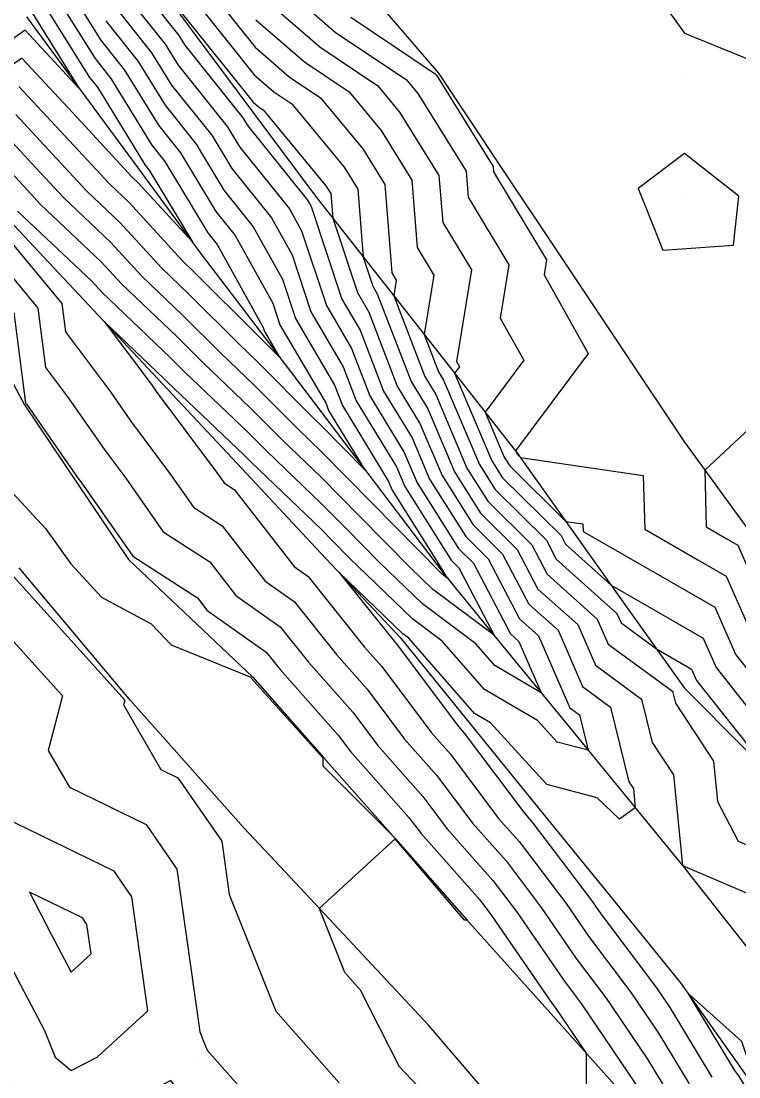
# Model space of a CAD drawing. Extents: x 2188792 to 2191981, y 386090 to 389710.
# Drawn here: x 2189996.2 to 2190054.5, y 387238.5 to 387324.4 of the extents above; entities that cross this region are included whole.
import ezdxf

# ---------------------------------------------------------------- set-up
doc = ezdxf.new("R2010")
doc.units = 0
for name, color, linetype in [('DTM Contours Major', 7, 'Continuous'), ('DTM Contours Minor', 7, 'Continuous'), ('Exist DTM QL2 LIDAR Elevation Point', 7, 'Continuous'), ('PH Exist DTM Breakline', 7, 'Continuous')]:
    doc.layers.add(name, color=color, linetype=linetype)

msp = doc.modelspace()

# ---------------------------------------------------------------- linework, layer by layer
at = {"layer": 'DTM Contours Major'}
for points in [[(2190003.511, 387325.927), (2190006.798, 387321.795), (2190008.417, 387319.158), (2190011.677, 387315.087), (2190013.308, 387312.374), (2190016.534, 387308.378), (2190018.207, 387305.357), (2190019.741, 387300.724), (2190022.362, 387296.255), (2190023.418, 387293.507), (2190026.698, 387288.128), (2190027.37, 387286.547), (2190031.133, 387280.545), (2190031.771, 387279.916), (2190034.631, 387274.445), (2190029.617, 387278.199), (2190027.805, 387279.945), (2190023.655, 387284.155), (2190020.593, 387287.262), (2190017.426, 387290.294), (2190014.823, 387292.911), (2190010.983, 387296.576), (2190008.809, 387298.747), (2190004.368, 387302.976), (2190002.701, 387304.797), (2189997.763, 387309.469), (2189996.398, 387310.941), (2189995.232, 387312.199)], [(2190012.23, 387325.95), (2190015.201, 387322.245), (2190017.976, 387319.832), (2190020.525, 387318.121), (2190023.956, 387313.98), (2190025.758, 387311.076), (2190026.327, 387303.899), (2190026.681, 387303.313), (2190026.474, 387302.039), (2190028.998, 387295.469), (2190029.886, 387294.013), (2190032.431, 387288.025), (2190034.119, 387285.333), (2190037.703, 387281.795), (2190038.948, 387279.413), (2190043.025, 387275.761), (2190043.911, 387273.723), (2190049.152, 387269.887), (2190049.39, 387268.917), (2190052.471, 387264.221), (2190052.797, 387260.921), (2190054.479, 387257.694), (2190058.201, 387256.103)], [(2189997.079, 387325.031), (2190000.915, 387318.891), (2189996.511, 387323.641), (2189983.578, 387314.481)], [(2190054.529, 387310.134), (2190050.112, 387313.614), (2190046.35, 387310.761), (2190047.184, 387308.67), (2190048.354, 387305.739), (2190054.105, 387306.142), (2190054.529, 387310.134)], [(2189993.998, 387305.325), (2189997.534, 387301.045), (2189998.168, 387296.209), (2190000.042, 387293.712), (2190002.985, 387289.498), (2190004.69, 387287.213), (2190007.733, 387282.859), (2190011.526, 387280.411), (2190013.651, 387277.671), (2190017.249, 387275.129), (2190019.54, 387272.266), (2190023.147, 387268.192), (2190025.165, 387265.497), (2190028.839, 387261.347), (2190030.801, 387258.74), (2190034.536, 387254.519), (2190036.446, 387251.993), (2190040.323, 387246.353), (2190041.706, 387244.518), (2190046.198, 387237.904)], [(2190076.621, 387270.063), (2190068.41, 387276.759), (2190065.674, 387278.585), (2190060.152, 387282.271), (2190063.142, 387287.002), (2190058.224, 387293.882), (2190051.763, 387287.869), (2190051.886, 387283.253), (2190053.561, 387282.288), (2190054.452, 387281.775), (2190057.464, 387274.952), (2190058.646, 387273.459), (2190061.223, 387268.064), (2190062.982, 387265.931), (2190066.069, 387261.698), (2190067.938, 387259.134), (2190071.303, 387254.521), (2190072.852, 387252.395), (2190076.508, 387247.384), (2190077.721, 387245.72), (2190081.681, 387240.291), (2190082.541, 387239.112), (2190087.136, 387233.091)], [(2190005.189, 387253.183), (2190003.754, 387255.265), (2189992.684, 387260.622), (2189992.261, 387261.358), (2189994.458, 387269.862), (2189993.11, 387271.359), (2189991.822, 387272.79), (2189990.59, 387274.157), (2189984.299, 387276.111), (2189985.311, 387270.147), (2189987.472, 387262.937), (2189988.007, 387260.146), (2189988.719, 387258.601), (2189990.263, 387257.216), (2189993.95, 387250.145), (2189998.098, 387242.31), (2189998.951, 387240.144), (2190000.264, 387239.057), (2190002.37, 387240.144), (2190006.495, 387243.914), (2190005.189, 387253.183)]]:
    msp.add_lwpolyline(points, dxfattribs=at)
at = {"layer": 'DTM Contours Minor'}
for points in [[(2190080.656, 387329.194), (2190086.423, 387329.874), (2190086.543, 387336.563), (2190080.15, 387340.137), (2190080.115, 387340.206), (2190073.694, 387343.717), (2190070.407, 387340.701), (2190069.923, 387340.122), (2190058.814, 387331.664), (2190050.467, 387331.292), (2190041.452, 387338.796), (2190045.264, 387330.136), (2190050.112, 387323.382), (2190058.115, 387320.135), (2190060.113, 387318.508), (2190060.422, 387319.824), (2190070.106, 387319.692), (2190070.407, 387319.906), (2190080.107, 387328.789), (2190080.656, 387329.194)], [(2190004.388, 387328.999), (2190009.002, 387323.198), (2190009.485, 387322.412), (2190014.213, 387316.509), (2190014.608, 387315.852), (2190019.476, 387309.823), (2190019.772, 387309.288), (2190022.26, 387301.776), (2190023.752, 387299.232), (2190025.65, 387294.292), (2190027.973, 387290.482), (2190029.394, 387287.138), (2190032.328, 387282.46), (2190034.144, 387280.667), (2190036.705, 387275.767), (2190038.24, 387274.392), (2190040.78, 387268.554), (2190041.581, 387267.968), (2190042.287, 387265.09), (2190039.757, 387265.761), (2190038.157, 387267.517), (2190033.869, 387270.036), (2190030.425, 387273.971), (2190028.009, 387275.78), (2190022.851, 387280.75), (2190021.539, 387282.081), (2190020.572, 387283.063), (2190014.876, 387288.514), (2190014.286, 387289.107), (2190008.059, 387295.05), (2190007.819, 387295.29), (2190002.959, 387299.918), (2190006.849, 387294.734), (2190007.175, 387294.268), (2190011.989, 387287.815), (2190012.679, 387286.828), (2190013.539, 387286.273), (2190018.378, 387280.032), (2190019.515, 387279.229), (2190024.111, 387273.485), (2190025.507, 387271.909), (2190029.547, 387266.511), (2190031.083, 387264.776), (2190035.007, 387259.561), (2190036.673, 387257.679), (2190040.487, 387252.635), (2190042.315, 387249.975), (2190045.791, 387245.364), (2190048.014, 387242.09), (2190050.487, 387237.982)], [(2190006.268, 387328.723), (2190009.943, 387324.13), (2190010.099, 387323.945), (2190015.051, 387317.77), (2190015.474, 387317.402), (2190015.864, 387317.141), (2190020.962, 387310.987), (2190021.361, 387310.343), (2190021.52, 387308.34), (2190023.52, 387302.301), (2190024.447, 387300.72), (2190026.766, 387294.684), (2190028.611, 387291.659), (2190030.407, 387287.434), (2190032.925, 387283.418), (2190035.33, 387281.043), (2190037.453, 387276.982), (2190039.835, 387274.849), (2190041.824, 387270.277), (2190044.105, 387268.608), (2190045.593, 387262.541), (2190045.96, 387261.981), (2190046.115, 387260.412), (2190044.826, 387259.506), (2190043.026, 387261.231), (2190038.91, 387262.322), (2190034.353, 387267.323), (2190033.051, 387268.088), (2190027.707, 387274.195), (2190027.205, 387274.571), (2190022.008, 387279.579), (2190026.397, 387274.094), (2190026.686, 387273.767), (2190031.738, 387267.017), (2190032.205, 387266.491), (2190037.11, 387259.972), (2190037.741, 387259.258), (2190042.507, 387252.956), (2190043.311, 387251.786), (2190047.833, 387245.786), (2190048.921, 387244.184), (2190052.332, 387238.518)], [(2190015.426, 387328.957), (2190021.729, 387323.477), (2190027.518, 387319.59), (2190028.446, 387318.471), (2190032.353, 387312.175), (2190032.521, 387310.058), (2190035.844, 387304.555), (2190035.142, 387300.222), (2190037.058, 387296.809), (2190033.905, 387292.588), (2190035.468, 387288.912), (2190035.911, 387288.206), (2190040.473, 387283.701), (2190041.863, 387283.5), (2190041.88, 387282.891), (2190048.86, 387278.872), (2190052.573, 387276.733), (2190054.281, 387272.864), (2190056.959, 387269.482)], [(2190003.95, 387327.463), (2190007.9, 387322.497), (2190008.951, 387320.785), (2190012.945, 387315.798), (2190013.958, 387314.113), (2190018.005, 387309.101), (2190018.989, 387307.323), (2190021, 387301.25), (2190023.057, 387297.743), (2190024.534, 387293.9), (2190027.335, 387289.305), (2190028.382, 387286.842), (2190031.731, 387281.503), (2190032.957, 387280.291), (2190035.958, 387274.552), (2190036.646, 387273.936), (2190038.459, 387269.768), (2190034.687, 387271.984), (2190033.144, 387273.747), (2190028.813, 387276.99), (2190025.328, 387280.348), (2190022.597, 387283.118), (2190020.583, 387285.163), (2190016.151, 387289.404), (2190014.555, 387291.009), (2190009.521, 387295.813), (2190008.314, 387297.019), (2190002.743, 387302.324), (2190001.949, 387303.192), (2189995.899, 387308.916)], [(2189999.973, 387327.113), (2190002.634, 387322.855), (2190004.594, 387320.391), (2190007.349, 387315.903), (2190009.142, 387313.665), (2190012.008, 387308.896), (2190013.592, 387306.934), (2190016.641, 387301.426), (2190017.221, 387299.672), (2190020.972, 387293.278), (2190021.185, 387292.723), (2190024.128, 387287.896), (2190020.615, 387291.461), (2190019.975, 387292.074), (2190015.36, 387296.715), (2190013.906, 387298.102), (2190009.798, 387302.204), (2190007.618, 387304.281), (2190004.207, 387308.008), (2190001.492, 387310.577), (2189998.392, 387313.919), (2189995.743, 387316.775)], [(2190015.351, 387326.72), (2190020.478, 387322.262), (2190025.187, 387319.1), (2190026.949, 387316.974), (2190030.155, 387311.808), (2190030.456, 387308.005), (2190032.789, 387304.141), (2190031.585, 387296.707), (2190031.828, 387296.274), (2190031.428, 387295.738), (2190034.456, 387288.616), (2190035.314, 387287.248), (2190040.075, 387282.547), (2190040.443, 387281.843), (2190044.153, 387278.52), (2190046.509, 387277.163), (2190051.634, 387274.213), (2190052.69, 387271.821), (2190056.115, 387267.493)], [(2189998.044, 387325.725), (2190001.756, 387319.783), (2190002.389, 387318.988), (2190006.282, 387312.648), (2190006.606, 387312.243), (2190010.11, 387306.414), (2190005.713, 387311.219), (2190005.221, 387311.684), (2190000.386, 387316.897), (2189996.255, 387321.352), (2189985.29, 387313.586)], [(2189999.009, 387326.419), (2190002.195, 387321.319), (2190003.491, 387319.689), (2190006.815, 387314.276), (2190007.874, 387312.954), (2190011.358, 387307.157), (2190012.121, 387306.211), (2190015.858, 387299.461), (2190015.962, 387299.147), (2190017.198, 387297.038), (2190015.628, 387298.617), (2190015.368, 387298.865), (2190010.293, 387303.932), (2190009.242, 387304.933), (2190004.96, 387309.614), (2190003.357, 387311.13), (2189999.389, 387315.408), (2189995.999, 387319.064)], [(2190011.164, 387324.948), (2190015.126, 387320.008), (2190016.725, 387318.617), (2190018.195, 387317.631), (2190022.459, 387312.483), (2190023.56, 387310.709), (2190023.997, 387305.19), (2190024.779, 387302.827), (2190025.142, 387302.209), (2190027.882, 387295.076), (2190029.248, 387292.836), (2190031.419, 387287.729), (2190033.522, 387284.375), (2190036.516, 387281.419), (2190038.2, 387278.197), (2190041.43, 387275.305), (2190042.868, 387272), (2190046.628, 387269.247), (2190047.492, 387265.729), (2190049.216, 387263.101), (2190049.944, 387255.735), (2190056.663, 387252.863)], [(2190003.072, 387324.391), (2190005.696, 387321.093), (2190007.883, 387317.53), (2190010.409, 387314.376), (2190012.658, 387310.635), (2190015.063, 387307.656), (2190017.424, 387303.392), (2190018.481, 387300.198), (2190021.667, 387294.766), (2190022.301, 387293.115), (2190026.06, 387286.951), (2190026.358, 387286.251), (2190030.536, 387279.588), (2190030.585, 387279.54), (2190030.803, 387279.123), (2190030.421, 387279.409), (2190030.283, 387279.542), (2190024.713, 387285.193), (2190020.604, 387289.362), (2190018.7, 387291.184), (2190015.091, 387294.813), (2190012.445, 387297.339), (2190009.303, 387300.475), (2190005.993, 387303.628), (2190003.454, 387306.403), (2189999.628, 387310.023), (2189997.395, 387312.43), (2189995.488, 387314.487)], [(2190015.276, 387324.482), (2190019.227, 387321.047), (2190022.856, 387318.61), (2190025.452, 387315.477), (2190027.956, 387311.442), (2190028.391, 387305.952), (2190029.735, 387303.727), (2190028.951, 387298.889), (2190030.114, 387295.861), (2190030.523, 387295.19), (2190033.443, 387288.32), (2190034.716, 387286.29), (2190038.889, 387282.171), (2190039.695, 387280.628), (2190044.619, 387276.218), (2190044.955, 387275.446), (2190047.833, 387273.34), (2190050.694, 387271.692), (2190051.098, 387270.777), (2190055.272, 387265.505)], [(2190022.98, 387324.692), (2190029.849, 387320.08), (2190029.943, 387319.967), (2190034.551, 387312.541), (2190034.585, 387312.112), (2190038.898, 387304.969), (2190038.698, 387303.737), (2190042.288, 387297.344), (2190036.382, 387289.437), (2190036.48, 387289.207), (2190036.508, 387289.163), (2190036.793, 387288.881), (2190046.766, 387287.442), (2190046.883, 387283.072), (2190051.211, 387280.58), (2190053.513, 387279.254), (2190055.872, 387273.908)], [(2189994.527, 387307.406), (2189999.485, 387301.403), (2189999.788, 387299.098), (2190003.446, 387294.223), (2190005.08, 387291.883), (2190008.339, 387287.514), (2190010.206, 387284.843), (2190012.533, 387283.342), (2190016.015, 387278.851), (2190018.382, 387277.179), (2190021.825, 387272.876), (2190024.327, 387270.051), (2190027.356, 387266.004), (2190029.961, 387263.062), (2190032.904, 387259.151), (2190035.605, 387256.099), (2190038.467, 387252.314), (2190041.319, 387248.164), (2190043.748, 387244.941), (2190047.106, 387239.997), (2190048.641, 387237.447)], [(2189995.582, 387300.687), (2189996.549, 387293.32), (2189996.638, 387293.202), (2190000.89, 387287.113), (2190001.04, 387286.912), (2190005.261, 387280.874), (2190010.52, 387277.48), (2190011.288, 387276.49), (2190016.116, 387273.08), (2190017.254, 387271.657), (2190021.968, 387266.334), (2190022.974, 387264.99), (2190027.716, 387259.633), (2190028.698, 387258.329), (2190033.468, 387252.94), (2190034.426, 387251.673), (2190039.327, 387244.543), (2190039.664, 387244.096), (2190042.116, 387240.484), (2190042.126, 387234.478)], [(2189995.514, 387286.004), (2189998.172, 387283.127), (2190000.231, 387280.241), (2190002.709, 387277.529), (2190006.746, 387275.382), (2190008.377, 387273.658), (2190014.866, 387271.03), (2190014.907, 387270.936), (2190020.704, 387264.482), (2190020.721, 387264.422), (2190020.706, 387263.833), (2190026.28, 387258.273), (2190026.594, 387257.919), (2190026.595, 387257.918), (2190032.4, 387251.36), (2190032.406, 387251.352), (2190032.456, 387251.279), (2190032.366, 387251.274), (2190032.232, 387251.285), (2190026.592, 387257.908), (2190020.418, 387252.236), (2190022.488, 387247.058), (2190023.752, 387245.628), (2190026.906, 387239.377), (2190030.462, 387235.653)], [(2189995.595, 387279.19), (2190000.002, 387274.296), (2190004.616, 387269.171), (2190004.518, 387268.793), (2190007.531, 387263.542), (2190008.932, 387262.863), (2190012.499, 387257.693), (2190013.109, 387253.359), (2190015.38, 387247.677), (2190016.893, 387243.893), (2190022.048, 387238.06)], [(2189993.709, 387275.99), (2189996.556, 387272.828), (2189999.537, 387269.516), (2189998.39, 387265.076), (2190000.107, 387262.082), (2190006.343, 387259.064), (2190008.844, 387255.438), (2190010.708, 387242.202), (2190011.062, 387241.317), (2190011.298, 387240.728), (2190020.345, 387230.491), (2190020.416, 387230.351), (2190020.496, 387230.267), (2190021.497, 387228.912), (2190020.266, 387227.886), (2190018.622, 387230.143), (2190010.265, 387235.734), (2190008.362, 387238.24), (2190000.264, 387234.063), (2189992.913, 387240.144)], [(2190001.534, 387250.928), (2190001.164, 387251.465), (2189996.862, 387253.547), (2189998.636, 387250.145), (2190000.264, 387247.069), (2190001.871, 387248.538), (2190001.534, 387250.928)], [(2190060.566, 387232.945), (2190055.609, 387238.988), (2190055.379, 387239.667), (2190054.789, 387241.411), (2190050.38, 387245.362), (2190054.178, 387239.054), (2190054.517, 387238.64), (2190058.672, 387231.888)]]:
    msp.add_lwpolyline(points, dxfattribs=at)
at = {"layer": 'Exist DTM QL2 LIDAR Elevation Point'}
for p, q in [((2190050.112, 387320.135), (2190050.112, 387320.135)), ((2190050.112, 387310.134), (2190050.112, 387310.134)), ((2190000.264, 387250.145), (2190000.264, 387250.145)), ((2190000.264, 387240.144), (2190000.264, 387240.144)), ((2190010.265, 387240.144), (2190010.265, 387240.144))]:
    msp.add_line(p, q, dxfattribs=at)
at = {"layer": 'PH Exist DTM Breakline'}
for points in [[(2189998.25, 387339.065), (2190001.619, 387335.047), (2190004.852, 387330.624), (2190009.938, 387323.794), (2190015.024, 387316.964), (2190020.11, 387310.134), (2190025.589, 387303.165), (2190031.068, 387296.196), (2190036.548, 387289.227), (2190041.069, 387282.861), (2190045.591, 387276.496), (2190050.112, 387270.13), (2190055.113, 387265.13), (2190060.113, 387260.129), (2190065.114, 387252.629), (2190070.114, 387245.128), (2190075.115, 387237.627), (2190080.115, 387230.127), (2190083.449, 387223.459), (2190086.782, 387216.792), (2190090.116, 387210.125)], [(2190024.742, 387326.404), (2190030.11, 387320.135), (2190035.111, 387312.634), (2190040.111, 387305.134), (2190045.112, 387297.633), (2190050.112, 387290.132), (2190055.046, 387283.367), (2190059.98, 387276.602), (2190064.913, 387269.837), (2190069.436, 387262.585), (2190073.959, 387255.332), (2190078.482, 387248.08), (2190083.005, 387240.828), (2190087.283, 387233.152), (2190091.561, 387225.476), (2190095.839, 387217.801), (2190100.117, 387210.125), (2190105.117, 387201.791), (2190110.118, 387193.456), (2190115.118, 387185.122)], [(2189996.63, 387324.707), (2190001.338, 387318.318), (2190006.046, 387311.929), (2190010.753, 387305.54), (2190015.687, 387299.032), (2190020.62, 387292.524), (2190025.554, 387286.016), (2190030.487, 387279.509), (2190035.351, 387273.565), (2190040.215, 387267.622), (2190045.079, 387261.678), (2190049.944, 387255.735), (2190054.986, 387249.333), (2190060.029, 387242.931), (2190065.072, 387236.529), (2190070.114, 387230.127), (2190075.261, 387222.567), (2190080.408, 387215.007), (2190085.555, 387207.447), (2190090.668, 387200.665), (2190095.781, 387193.883), (2190100.894, 387187.101)], [(2189994.83, 387308.598), (2190001.263, 387301.729), (2190007.696, 387294.861), (2190014.129, 387287.992), (2190020.562, 387281.123), (2190026.995, 387274.254), (2190032.694, 387267.238), (2190038.393, 387260.223), (2190044.093, 387253.207), (2190049.792, 387246.192), (2190054.735, 387239.215), (2190059.678, 387232.239), (2190064.621, 387225.262), (2190069.563, 387218.286), (2190074.506, 387211.309), (2190079.449, 387204.333), (2190085.112, 387197.238), (2190090.775, 387190.143)], [(2189992.685, 387300.155), (2189996.468, 387293.176), (2190000.687, 387286.882), (2190004.905, 387280.589), (2190009.951, 387275.822), (2190014.997, 387271.055), (2190020.795, 387264.487), (2190026.594, 387257.918), (2190032.393, 387251.35), (2190039.006, 387243.96), (2190045.62, 387236.569), (2190050.939, 387229.191), (2190056.257, 387221.812), (2190060.746, 387215.355), (2190065.235, 387208.899), (2190069.724, 387202.442), (2190074.322, 387196.477), (2190078.919, 387190.512)], [(2190067.597, 387191.658), (2190063.236, 387197.835), (2190058.874, 387204.011), (2190054.512, 387210.187), (2190050.621, 387215.773), (2190046.73, 387221.358), (2190042.839, 387226.944), (2190038.332, 387232.207), (2190033.826, 387237.47), (2190029.319, 387242.734), (2190024.306, 387248.086), (2190019.292, 387253.439), (2190014.278, 387258.791), (2190009.683, 387263.965), (2190005.089, 387269.139), (2190000.559, 387274.534), (2189996.03, 387279.928)]]:
    msp.add_lwpolyline(points, dxfattribs=at)

doc.saveas('drawing.dxf')
